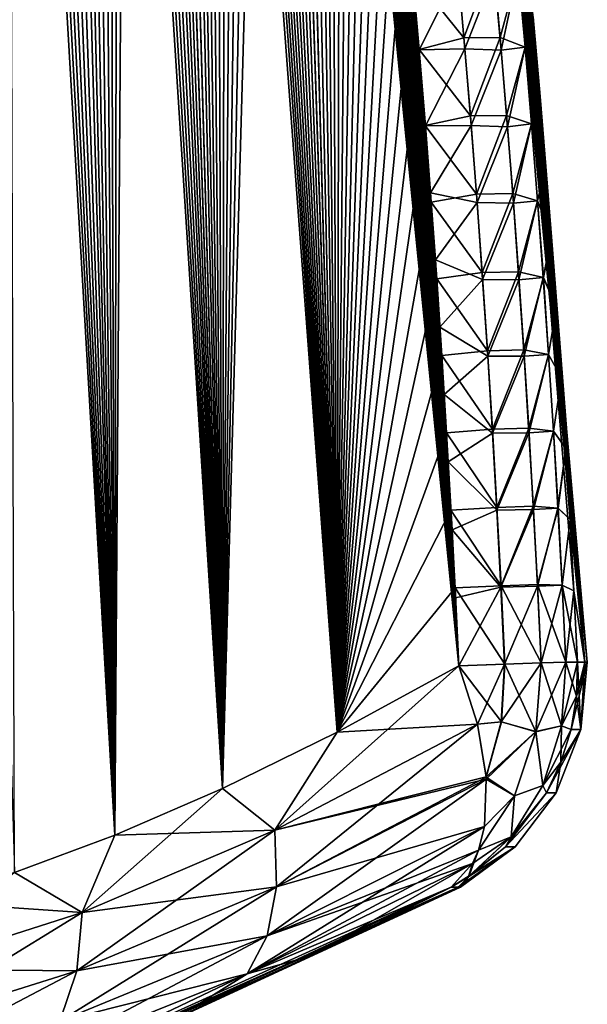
# Model space of a CAD drawing. Header units: metres. Extents: x -80 to 80, y -455 to 95.
# Tile 402 of 656: x 20.28 to 24.95, y -126.68 to -118.59. Entities that reach past the tile are written whole.
import ezdxf

# ---------------------------------------------------------------- set-up
doc = ezdxf.new("R2010")
doc.units = ezdxf.units.M
doc.layers.add('solid_501010_k_01_01', color=7, linetype='CONTINUOUS')
doc.layers.add('solid_501010_k_01_02', color=7, linetype='CONTINUOUS')

msp = doc.modelspace()

# ---------------------------------------------------------------- linework, layer by layer
at = {"layer": 'solid_501010_k_01_01'}
for points in [[(21.94986, -124.903717, 260.055176), (21.564827, -104.780373, 260.579376), (21.668106, -105.287376, 260.636993)], [(21.94986, -124.903717, 260.055176), (21.668106, -105.287376, 260.636993), (21.772388, -105.811188, 260.693848)], [(22.891657, -124.441826, 269.235382), (21.774742, -105.82312, 269.304871), (21.670607, -105.299713, 269.361633)], [(21.94986, -124.903717, 260.055176), (21.772388, -105.811188, 260.693848), (21.876835, -106.350098, 260.74939)], [(22.891657, -124.441826, 269.235382), (21.879015, -106.361481, 269.249451), (21.774742, -105.82312, 269.304871)], [(21.94986, -124.903717, 260.055176), (21.876835, -106.350098, 260.74939), (21.980597, -106.902397, 260.803101)], [(22.891657, -124.441826, 269.235382), (21.98262, -106.913307, 269.195862), (21.879015, -106.361481, 269.249451)], [(21.94986, -124.903717, 260.055176), (21.980597, -106.902397, 260.803101), (22.083727, -107.468437, 260.855011)], [(22.891657, -124.441826, 269.235382), (22.085629, -107.478996, 269.144043), (21.98262, -106.913307, 269.195862)], [(21.94986, -124.903717, 260.055176), (22.083727, -107.468437, 260.855011), (22.186703, -108.04921, 260.905487)], [(22.891657, -124.441826, 269.235382), (22.188486, -108.05941, 269.093658), (22.085629, -107.478996, 269.144043)], [(21.94986, -124.903717, 260.055176), (22.186703, -108.04921, 260.905487), (22.288816, -108.642929, 260.954132)], [(22.891657, -124.441826, 269.235382), (22.290487, -108.652794, 269.045105), (22.188486, -108.05941, 269.093658)], [(21.94986, -124.903717, 260.055176), (22.288816, -108.642929, 260.954132), (22.389351, -109.247826, 261.000519)], [(22.891657, -124.441826, 269.235382), (22.390913, -109.257362, 268.998749), (22.290487, -108.652794, 269.045105)], [(22.891644, -124.441833, 260.764618), (21.94986, -124.903717, 260.055176), (22.389351, -109.247826, 261.000519)], [(22.891644, -124.441833, 260.764618), (22.389351, -109.247826, 261.000519), (22.488077, -109.863342, 261.044617)], [(22.891657, -124.441826, 269.235382), (22.48954, -109.872604, 268.954742), (22.390913, -109.257362, 268.998749)], [(22.891644, -124.441833, 260.764618), (22.488077, -109.863342, 261.044617), (22.585526, -110.490921, 261.086792)], [(23.891483, -123.896843, 268.579224), (22.586899, -110.499924, 268.912628), (22.48954, -109.872604, 268.954742)], [(22.891657, -124.441826, 269.235382), (23.891483, -123.896843, 268.579224), (22.48954, -109.872604, 268.954742)], [(22.891644, -124.441833, 260.764618), (22.585526, -110.490921, 261.086792), (22.681236, -111.129494, 261.12677)], [(23.891483, -123.896843, 268.579224), (22.682524, -111.138252, 268.872711), (22.586899, -110.499924, 268.912628)], [(22.891644, -124.441833, 260.764618), (22.681236, -111.129494, 261.12677), (22.761505, -111.684723, 261.159119)], [(23.891483, -123.896843, 268.579224), (22.762716, -111.693237, 268.840393), (22.682524, -111.138252, 268.872711)], [(22.891644, -124.441833, 260.764618), (22.761505, -111.684723, 261.159119), (22.83987, -112.246666, 261.189606)], [(23.891483, -123.896843, 268.579224), (22.841002, -112.25489, 268.809967), (22.762716, -111.693237, 268.840393)], [(22.891644, -124.441833, 260.764618), (22.83987, -112.246666, 261.189606), (22.916721, -112.816582, 261.218445)], [(23.891483, -123.896843, 268.579224), (22.917768, -112.824463, 268.781158), (22.841002, -112.25489, 268.809967)], [(22.891644, -124.441833, 260.764618), (22.916721, -112.816582, 261.218445), (22.991936, -113.393982, 261.245636)], [(23.891483, -123.896843, 268.579224), (22.992897, -113.401489, 268.754028), (22.917768, -112.824463, 268.781158)], [(22.891644, -124.441833, 260.764618), (22.991936, -113.393982, 261.245636), (23.065207, -113.977798, 261.271027)], [(23.891483, -123.896843, 268.579224), (23.066082, -113.984917, 268.728668), (22.992897, -113.401489, 268.754028)], [(23.919603, -113.443031, 267.245239), (24.948526, -123.864563, 265), (24.029753, -113.481277, 265)], [(23.919603, -113.443031, 267.245239), (24.92804, -123.864563, 266.010895), (24.948526, -123.864563, 265)], [(23.919603, -113.443031, 267.245239), (24.00486, -114.079964, 267.2117), (24.92804, -123.864563, 266.010895)], [(24.560583, -119.21653, 262.960327), (24.502592, -118.56192, 262.94754), (24.029753, -113.481277, 265)], [(24.608541, -119.792404, 262.969452), (24.560583, -119.21653, 262.960327), (24.029753, -113.481277, 265)], [(24.653801, -120.370323, 262.976685), (24.608541, -119.792404, 262.969452), (24.029753, -113.481277, 265)], [(24.696281, -120.949463, 262.982025), (24.653801, -120.370323, 262.976685), (24.029753, -113.481277, 265)], [(24.735949, -121.529488, 262.985413), (24.696281, -120.949463, 262.982025), (24.029753, -113.481277, 265)], [(24.772831, -122.111, 262.986877), (24.735949, -121.529488, 262.985413), (24.029753, -113.481277, 265)], [(24.80691, -122.694031, 262.986389), (24.772831, -122.111, 262.986877), (24.029753, -113.481277, 265)], [(24.838165, -123.278557, 262.983917), (24.80691, -122.694031, 262.986389), (24.029753, -113.481277, 265)], [(24.928038, -123.864563, 263.989105), (24.838165, -123.278557, 262.983917), (24.029753, -113.481277, 265)], [(24.948526, -123.864563, 265), (24.928038, -123.864563, 263.989105), (24.029753, -113.481277, 265)], [(22.891644, -124.441833, 260.764618), (23.065207, -113.977798, 261.271027), (23.136225, -114.566986, 261.294525)], [(23.891483, -123.896843, 268.579224), (23.13702, -114.573715, 268.7052), (23.066082, -113.984917, 268.728668)], [(24.00486, -114.079964, 267.2117), (24.08741, -114.724564, 267.180664), (24.92804, -123.864563, 266.010895)], [(22.891644, -124.441833, 260.764618), (23.136225, -114.566986, 261.294525), (23.204803, -115.160988, 261.316071)], [(23.891483, -123.896843, 268.579224), (23.205523, -115.167328, 268.683716), (23.13702, -114.573715, 268.7052)], [(24.08741, -114.724564, 267.180664), (24.154657, -115.272545, 267.156494), (24.92804, -123.864563, 266.010895)], [(22.891644, -124.441833, 260.764618), (23.204803, -115.160988, 261.316071), (23.27129, -115.761284, 261.335815)], [(23.891483, -123.896843, 268.579224), (23.271936, -115.767242, 268.664001), (23.205523, -115.167328, 268.683716)], [(24.154657, -115.272545, 267.156494), (24.219656, -115.824196, 267.134186), (24.92804, -123.864563, 266.010895)], [(22.891644, -124.441833, 260.764618), (23.27129, -115.761284, 261.335815), (23.335537, -116.367188, 261.35379)], [(23.891483, -123.896843, 268.579224), (23.336115, -116.372772, 268.646057), (23.271936, -115.767242, 268.664001)], [(24.219656, -115.824196, 267.134186), (24.282495, -116.380753, 267.11377), (24.92804, -123.864563, 266.010895)], [(22.891644, -124.441833, 260.764618), (23.335537, -116.367188, 261.35379), (23.39731, -116.977669, 261.369843)], [(23.891483, -123.896843, 268.579224), (23.397821, -116.982857, 268.630005), (23.336115, -116.372772, 268.646057)], [(24.282495, -116.380753, 267.11377), (24.343082, -116.941826, 267.095215), (24.92804, -123.864563, 266.010895)], [(22.891644, -124.441833, 260.764618), (23.39731, -116.977669, 261.369843), (23.456375, -117.591667, 261.383972)], [(23.891483, -123.896843, 268.579224), (23.456821, -117.596451, 268.615906), (23.397821, -116.982857, 268.630005)], [(24.343082, -116.941826, 267.095215), (24.401272, -117.506516, 267.078522), (24.92804, -123.864563, 266.010895)], [(24.401272, -117.506516, 267.078522), (24.456942, -118.073883, 267.06369), (24.92804, -123.864563, 266.010895)], [(22.891644, -124.441833, 260.764618), (23.456375, -117.591667, 261.383972), (23.512642, -118.208923, 261.396149)], [(23.891483, -123.896843, 268.579224), (23.513029, -118.213272, 268.60379), (23.456821, -117.596451, 268.615906)], [(23.934994, -118.735054, 261.699615), (23.512642, -118.208923, 261.396149), (23.878468, -118.092934, 261.689575)], [(23.934994, -118.735054, 261.699615), (23.878468, -118.092934, 261.689575), (24.174078, -118.09169, 262.065643)], [(23.934994, -118.735054, 261.699615), (24.174078, -118.09169, 262.065643), (24.231236, -118.732803, 262.07486)], [(24.231236, -118.732803, 262.07486), (24.174078, -118.09169, 262.065643), (24.380447, -118.181747, 262.501862)], [(24.380247, -118.181908, 267.49881), (24.510023, -118.643524, 267.050751), (24.456942, -118.073883, 267.06369)], [(24.456942, -118.073883, 267.06369), (24.510023, -118.643524, 267.050751), (24.92804, -123.864563, 266.010895)], [(23.887121, -118.195213, 268.309265), (23.513029, -118.213272, 268.60379), (23.566677, -118.834648, 268.593475)], [(23.887121, -118.195213, 268.309265), (23.566677, -118.834648, 268.593475), (23.94215, -118.826019, 268.299713)], [(23.887121, -118.195213, 268.309265), (23.94215, -118.826019, 268.299713), (24.184429, -118.209511, 267.933197)], [(24.380247, -118.181908, 267.49881), (24.184429, -118.209511, 267.933197), (24.239841, -118.837585, 267.9245)], [(24.231236, -118.732803, 262.07486), (24.380447, -118.181747, 262.501862), (24.437075, -118.812279, 262.510193)], [(24.380247, -118.181908, 267.49881), (24.239841, -118.837585, 267.9245), (24.436861, -118.812431, 267.490509)], [(24.380247, -118.181908, 267.49881), (24.436861, -118.812431, 267.490509), (24.510023, -118.643524, 267.050751)], [(24.437075, -118.812279, 262.510193), (24.380447, -118.181747, 262.501862), (24.502592, -118.56192, 262.94754)], [(22.891644, -124.441833, 260.764618), (23.512642, -118.208923, 261.396149), (23.566351, -118.830765, 261.406464)], [(23.934994, -118.735054, 261.699615), (23.566351, -118.830765, 261.406464), (23.512642, -118.208923, 261.396149)], [(23.891483, -123.896843, 268.579224), (23.566677, -118.834648, 268.593475), (23.513029, -118.213272, 268.60379)], [(23.94215, -118.826019, 268.299713), (24.239841, -118.837585, 267.9245), (24.184429, -118.209511, 267.933197)], [(24.437075, -118.812279, 262.510193), (24.502592, -118.56192, 262.94754), (24.560583, -119.21653, 262.960327)], [(24.436861, -118.812431, 267.490509), (24.560591, -119.216614, 267.039673), (24.510023, -118.643524, 267.050751)], [(24.510023, -118.643524, 267.050751), (24.560591, -119.216614, 267.039673), (24.92804, -123.864563, 266.010895)], [(23.988249, -119.377502, 261.707642), (23.566351, -118.830765, 261.406464), (23.934994, -118.735054, 261.699615)], [(23.988249, -119.377502, 261.707642), (23.934994, -118.735054, 261.699615), (24.231236, -118.732803, 262.07486)], [(23.988249, -119.377502, 261.707642), (24.231236, -118.732803, 262.07486), (24.285065, -119.374222, 262.082184)], [(24.285065, -119.374222, 262.082184), (24.231236, -118.732803, 262.07486), (24.437075, -118.812279, 262.510193)], [(22.891644, -124.441833, 260.764618), (23.566351, -118.830765, 261.406464), (23.617369, -119.456375, 261.414917)], [(23.988249, -119.377502, 261.707642), (23.617369, -119.456375, 261.414917), (23.566351, -118.830765, 261.406464)], [(23.94215, -118.826019, 268.299713), (23.566677, -118.834648, 268.593475), (23.61764, -119.459785, 268.585022)], [(23.891483, -123.896843, 268.579224), (23.61764, -119.459785, 268.585022), (23.566677, -118.834648, 268.593475)], [(23.94215, -118.826019, 268.299713), (23.61764, -119.459785, 268.585022), (23.994024, -119.457138, 268.292084)], [(23.94215, -118.826019, 268.299713), (23.994024, -119.457138, 268.292084), (24.239841, -118.837585, 267.9245)], [(23.994024, -119.457138, 268.292084), (24.292061, -119.465958, 267.917603), (24.239841, -118.837585, 267.9245)], [(24.436861, -118.812431, 267.490509), (24.239841, -118.837585, 267.9245), (24.292061, -119.465958, 267.917603)], [(24.285065, -119.374222, 262.082184), (24.437075, -118.812279, 262.510193), (24.490408, -119.4431, 262.516754)], [(24.436861, -118.812431, 267.490509), (24.292061, -119.465958, 267.917603), (24.490181, -119.44323, 267.483978)], [(24.436861, -118.812431, 267.490509), (24.490181, -119.44323, 267.483978), (24.560591, -119.216614, 267.039673)], [(24.490408, -119.4431, 262.516754), (24.437075, -118.812279, 262.510193), (24.560583, -119.21653, 262.960327)], [(24.490181, -119.44323, 267.483978), (24.608551, -119.792542, 267.030548), (24.560591, -119.216614, 267.039673)], [(24.490408, -119.4431, 262.516754), (24.560583, -119.21653, 262.960327), (24.608541, -119.792404, 262.969452)], [(24.560591, -119.216614, 267.039673), (24.608551, -119.792542, 267.030548), (24.92804, -123.864563, 266.010895)], [(24.03824, -120.020248, 261.713745), (23.617369, -119.456375, 261.414917), (23.988249, -119.377502, 261.707642)], [(24.03824, -120.020248, 261.713745), (23.988249, -119.377502, 261.707642), (24.285065, -119.374222, 262.082184)], [(24.03824, -120.020248, 261.713745), (24.285065, -119.374222, 262.082184), (24.335575, -120.01593, 262.087646)], [(24.335575, -120.01593, 262.087646), (24.285065, -119.374222, 262.082184), (24.490408, -119.4431, 262.516754)], [(22.891644, -124.441833, 260.764618), (23.617369, -119.456375, 261.414917), (23.665537, -120.084785, 261.421478)], [(24.03824, -120.020248, 261.713745), (23.665537, -120.084785, 261.421478), (23.617369, -119.456375, 261.414917)], [(23.994024, -119.457138, 268.292084), (23.61764, -119.459785, 268.585022), (23.659899, -120.009109, 268.579193)], [(23.891483, -123.896843, 268.579224), (23.659899, -120.009109, 268.579193), (23.61764, -119.459785, 268.585022)], [(23.994024, -119.457138, 268.292084), (23.659899, -120.009109, 268.579193), (24.042749, -120.088547, 268.286346)], [(23.994024, -119.457138, 268.292084), (24.042749, -120.088547, 268.286346), (24.292061, -119.465958, 267.917603)], [(24.042749, -120.088547, 268.286346), (24.341097, -120.094597, 267.912537), (24.292061, -119.465958, 267.917603)], [(24.490181, -119.44323, 267.483978), (24.292061, -119.465958, 267.917603), (24.341097, -120.094597, 267.912537)], [(24.335575, -120.01593, 262.087646), (24.490408, -119.4431, 262.516754), (24.540455, -120.074173, 262.521515)], [(24.490181, -119.44323, 267.483978), (24.341097, -120.094597, 267.912537), (24.540218, -120.074295, 267.479218)], [(24.490181, -119.44323, 267.483978), (24.540218, -120.074295, 267.479218), (24.608551, -119.792542, 267.030548)], [(24.540455, -120.074173, 262.521515), (24.490408, -119.4431, 262.516754), (24.608541, -119.792404, 262.969452)], [(24.540218, -120.074295, 267.479218), (24.653812, -120.370491, 267.023315), (24.608551, -119.792542, 267.030548)], [(24.540455, -120.074173, 262.521515), (24.608541, -119.792404, 262.969452), (24.653801, -120.370323, 262.976685)], [(24.608551, -119.792542, 267.030548), (24.653812, -120.370491, 267.023315), (24.92804, -123.864563, 266.010895)], [(23.891483, -123.896843, 268.579224), (23.699875, -120.559929, 268.57486), (23.659899, -120.009109, 268.579193)], [(24.042749, -120.088547, 268.286346), (23.659899, -120.009109, 268.579193), (23.699875, -120.559929, 268.57486)], [(24.084972, -120.663269, 261.717896), (23.665537, -120.084785, 261.421478), (24.03824, -120.020248, 261.713745)], [(24.084972, -120.663269, 261.717896), (24.03824, -120.020248, 261.713745), (24.335575, -120.01593, 262.087646)], [(24.084972, -120.663269, 261.717896), (24.335575, -120.01593, 262.087646), (24.382771, -120.657898, 262.091248)], [(24.382771, -120.657898, 262.091248), (24.335575, -120.01593, 262.087646), (24.540455, -120.074173, 262.521515)], [(22.891644, -124.441833, 260.764618), (23.665537, -120.084785, 261.421478), (23.710693, -120.71505, 261.426117)], [(24.084972, -120.663269, 261.717896), (23.710693, -120.71505, 261.426117), (23.665537, -120.084785, 261.421478)], [(24.042749, -120.088547, 268.286346), (23.699875, -120.559929, 268.57486), (24.088329, -120.720215, 268.28244)], [(24.042749, -120.088547, 268.286346), (24.088329, -120.720215, 268.28244), (24.341097, -120.094597, 267.912537)], [(24.088329, -120.720215, 268.28244), (24.386951, -120.72348, 267.90921), (24.341097, -120.094597, 267.912537)], [(24.540218, -120.074295, 267.479218), (24.341097, -120.094597, 267.912537), (24.386951, -120.72348, 267.90921)], [(24.382771, -120.657898, 262.091248), (24.540455, -120.074173, 262.521515), (24.587223, -120.705498, 262.524567)], [(24.540218, -120.074295, 267.479218), (24.386951, -120.72348, 267.90921), (24.586973, -120.705597, 267.476227)], [(24.540218, -120.074295, 267.479218), (24.586973, -120.705597, 267.476227), (24.653812, -120.370491, 267.023315)], [(24.587223, -120.705498, 262.524567), (24.540455, -120.074173, 262.521515), (24.653801, -120.370323, 262.976685)], [(24.586973, -120.705597, 267.476227), (24.696295, -120.949646, 267.017975), (24.653812, -120.370491, 267.023315)], [(24.587223, -120.705498, 262.524567), (24.653801, -120.370323, 262.976685), (24.696281, -120.949463, 262.982025)], [(24.653812, -120.370491, 267.023315), (24.696295, -120.949646, 267.017975), (24.92804, -123.864563, 266.010895)], [(23.891483, -123.896843, 268.579224), (23.737488, -121.111809, 268.571991), (23.699875, -120.559929, 268.57486)], [(24.088329, -120.720215, 268.28244), (23.699875, -120.559929, 268.57486), (23.737488, -121.111809, 268.571991)], [(24.128445, -121.306557, 261.720154), (23.710693, -120.71505, 261.426117), (24.084972, -120.663269, 261.717896)], [(24.128445, -121.306557, 261.720154), (24.084972, -120.663269, 261.717896), (24.382771, -120.657898, 262.091248)], [(24.128445, -121.306557, 261.720154), (24.382771, -120.657898, 262.091248), (24.426653, -121.30011, 262.093048)], [(24.426653, -121.30011, 262.093048), (24.382771, -120.657898, 262.091248), (24.587223, -120.705498, 262.524567)], [(24.586973, -120.705597, 267.476227), (24.386951, -120.72348, 267.90921), (24.429628, -121.3526, 267.907654)], [(24.426653, -121.30011, 262.093048), (24.587223, -120.705498, 262.524567), (24.630713, -121.337044, 262.525879)], [(24.586973, -120.705597, 267.476227), (24.429628, -121.3526, 267.907654), (24.630453, -121.337128, 267.474915)], [(24.586973, -120.705597, 267.476227), (24.630453, -121.337128, 267.474915), (24.696295, -120.949646, 267.017975)], [(24.630713, -121.337044, 262.525879), (24.587223, -120.705498, 262.524567), (24.696281, -120.949463, 262.982025)], [(22.891644, -124.441833, 260.764618), (23.710693, -120.71505, 261.426117), (23.752785, -121.34684, 261.428802)], [(24.128445, -121.306557, 261.720154), (23.752785, -121.34684, 261.428802), (23.710693, -120.71505, 261.426117)], [(24.088329, -120.720215, 268.28244), (23.737488, -121.111809, 268.571991), (24.130766, -121.352135, 268.280365)], [(24.088329, -120.720215, 268.28244), (24.130766, -121.352135, 268.280365), (24.386951, -120.72348, 267.90921)], [(24.130766, -121.352135, 268.280365), (24.429628, -121.3526, 267.907654), (24.386951, -120.72348, 267.90921)], [(24.630453, -121.337128, 267.474915), (24.735962, -121.529663, 267.014587), (24.696295, -120.949646, 267.017975)], [(24.630713, -121.337044, 262.525879), (24.696281, -120.949463, 262.982025), (24.735949, -121.529488, 262.985413)], [(24.696295, -120.949646, 267.017975), (24.735962, -121.529663, 267.014587), (24.92804, -123.864563, 266.010895)], [(23.891483, -123.896843, 268.579224), (23.772825, -121.665314, 268.570587), (23.737488, -121.111809, 268.571991)], [(24.130766, -121.352135, 268.280365), (23.737488, -121.111809, 268.571991), (23.772825, -121.665314, 268.570587)], [(22.891644, -124.441833, 260.764618), (23.752785, -121.34684, 261.428802), (23.791914, -121.980911, 261.429596)], [(24.168663, -121.950066, 261.720551), (23.752785, -121.34684, 261.428802), (24.128445, -121.306557, 261.720154)], [(24.168663, -121.950066, 261.720551), (23.791914, -121.980911, 261.429596), (23.752785, -121.34684, 261.428802)], [(24.130766, -121.352135, 268.280365), (23.772825, -121.665314, 268.570587), (24.170061, -121.984268, 268.280121)], [(24.168663, -121.950066, 261.720551), (24.128445, -121.306557, 261.720154), (24.426653, -121.30011, 262.093048)], [(24.130766, -121.352135, 268.280365), (24.170061, -121.984268, 268.280121), (24.429628, -121.3526, 267.907654)], [(24.168663, -121.950066, 261.720551), (24.426653, -121.30011, 262.093048), (24.467226, -121.942551, 262.093018)], [(24.170061, -121.984268, 268.280121), (24.469131, -121.981934, 267.907806), (24.429628, -121.3526, 267.907654)], [(24.467226, -121.942551, 262.093018), (24.426653, -121.30011, 262.093048), (24.630713, -121.337044, 262.525879)], [(24.630453, -121.337128, 267.474915), (24.429628, -121.3526, 267.907654), (24.469131, -121.981934, 267.907806)], [(24.467226, -121.942551, 262.093018), (24.630713, -121.337044, 262.525879), (24.670927, -121.968803, 262.525482)], [(24.630453, -121.337128, 267.474915), (24.469131, -121.981934, 267.907806), (24.670658, -121.968864, 267.475342)], [(24.630453, -121.337128, 267.474915), (24.670658, -121.968864, 267.475342), (24.735962, -121.529663, 267.014587)], [(24.670927, -121.968803, 262.525482), (24.630713, -121.337044, 262.525879), (24.735949, -121.529488, 262.985413)], [(24.670658, -121.968864, 267.475342), (24.772842, -122.11116, 267.013123), (24.735962, -121.529663, 267.014587)], [(24.670927, -121.968803, 262.525482), (24.735949, -121.529488, 262.985413), (24.772831, -122.111, 262.986877)], [(24.735962, -121.529663, 267.014587), (24.772842, -122.11116, 267.013123), (24.92804, -123.864563, 266.010895)], [(23.891483, -123.896843, 268.579224), (23.805897, -122.220573, 268.570587), (23.772825, -121.665314, 268.570587)], [(24.170061, -121.984268, 268.280121), (23.772825, -121.665314, 268.570587), (23.805897, -122.220573, 268.570587)], [(22.891644, -124.441833, 260.764618), (23.791914, -121.980911, 261.429596), (23.828077, -122.617264, 261.428497)], [(24.205629, -122.593788, 261.719086), (23.791914, -121.980911, 261.429596), (24.168663, -121.950066, 261.720551)], [(24.205629, -122.593788, 261.719086), (23.828077, -122.617264, 261.428497), (23.791914, -121.980911, 261.429596)], [(24.170061, -121.984268, 268.280121), (23.805897, -122.220573, 268.570587), (24.206219, -122.616608, 268.281647)], [(24.205629, -122.593788, 261.719086), (24.168663, -121.950066, 261.720551), (24.467226, -121.942551, 262.093018)], [(24.170061, -121.984268, 268.280121), (24.206219, -122.616608, 268.281647), (24.469131, -121.981934, 267.907806)], [(24.205629, -122.593788, 261.719086), (24.467226, -121.942551, 262.093018), (24.504496, -122.58519, 262.091187)], [(24.206219, -122.616608, 268.281647), (24.505463, -122.611458, 267.909698), (24.469131, -121.981934, 267.907806)], [(24.504496, -122.58519, 262.091187), (24.467226, -121.942551, 262.093018), (24.670927, -121.968803, 262.525482)], [(24.670658, -121.968864, 267.475342), (24.469131, -121.981934, 267.907806), (24.505463, -122.611458, 267.909698)], [(24.504496, -122.58519, 262.091187), (24.670927, -121.968803, 262.525482), (24.707874, -122.600746, 262.523438)], [(24.670658, -121.968864, 267.475342), (24.505463, -122.611458, 267.909698), (24.707594, -122.6008, 267.477417)], [(24.670658, -121.968864, 267.475342), (24.707594, -122.6008, 267.477417), (24.772842, -122.11116, 267.013123)], [(24.707874, -122.600746, 262.523438), (24.670927, -121.968803, 262.525482), (24.772831, -122.111, 262.986877)], [(24.707594, -122.6008, 267.477417), (24.806917, -122.694153, 267.013611), (24.772842, -122.11116, 267.013123)], [(24.707874, -122.600746, 262.523438), (24.772831, -122.111, 262.986877), (24.80691, -122.694031, 262.986389)], [(24.772842, -122.11116, 267.013123), (24.806917, -122.694153, 267.013611), (24.92804, -123.864563, 266.010895)], [(23.891483, -123.896843, 268.579224), (23.8367, -122.77758, 268.572052), (23.805897, -122.220573, 268.570587)], [(24.206219, -122.616608, 268.281647), (23.805897, -122.220573, 268.570587), (23.8367, -122.77758, 268.572052)], [(22.891644, -124.441833, 260.764618), (23.828077, -122.617264, 261.428497), (23.861269, -123.255913, 261.425568)], [(24.239346, -123.237701, 261.715759), (23.828077, -122.617264, 261.428497), (24.205629, -122.593788, 261.719086)], [(24.239346, -123.237701, 261.715759), (23.861269, -123.255913, 261.425568), (23.828077, -122.617264, 261.428497)], [(24.206219, -122.616608, 268.281647), (23.8367, -122.77758, 268.572052), (24.239241, -123.249123, 268.284973)], [(24.239346, -123.237701, 261.715759), (24.205629, -122.593788, 261.719086), (24.504496, -122.58519, 262.091187)], [(24.206219, -122.616608, 268.281647), (24.239241, -123.249123, 268.284973), (24.505463, -122.611458, 267.909698)], [(24.239241, -123.249123, 268.284973), (24.538626, -123.241158, 267.913269), (24.505463, -122.611458, 267.909698)], [(24.239346, -123.237701, 261.715759), (24.504496, -122.58519, 262.091187), (24.538462, -123.228012, 262.087616)], [(24.538462, -123.228012, 262.087616), (24.504496, -122.58519, 262.091187), (24.707874, -122.600746, 262.523438)], [(24.707594, -122.6008, 267.477417), (24.505463, -122.611458, 267.909698), (24.538626, -123.241158, 267.913269)], [(24.538462, -123.228012, 262.087616), (24.707874, -122.600746, 262.523438), (24.741554, -123.232872, 262.519714)], [(24.707594, -122.6008, 267.477417), (24.538626, -123.241158, 267.913269), (24.741264, -123.232895, 267.481171)], [(24.707594, -122.6008, 267.477417), (24.741264, -123.232895, 267.481171), (24.806917, -122.694153, 267.013611)], [(24.741554, -123.232872, 262.519714), (24.707874, -122.600746, 262.523438), (24.80691, -122.694031, 262.986389)], [(24.741264, -123.232895, 267.481171), (24.838171, -123.278625, 267.016052), (24.806917, -122.694153, 267.013611)], [(24.741554, -123.232872, 262.519714), (24.80691, -122.694031, 262.986389), (24.838165, -123.278557, 262.983917)], [(24.806917, -122.694153, 267.013611), (24.838171, -123.278625, 267.016052), (24.92804, -123.864563, 266.010895)], [(23.891483, -123.896843, 268.579224), (23.865231, -123.336334, 268.574921), (23.8367, -122.77758, 268.572052)], [(24.239241, -123.249123, 268.284973), (23.8367, -122.77758, 268.572052), (23.865231, -123.336334, 268.574921)], [(22.891644, -124.441833, 260.764618), (23.861269, -123.255913, 261.425568), (23.891485, -123.896843, 261.420776)], [(24.239346, -123.237701, 261.715759), (24.269812, -123.881775, 261.710632), (23.861269, -123.255913, 261.425568)], [(24.269812, -123.881775, 261.710632), (23.891485, -123.896843, 261.420776), (23.861269, -123.255913, 261.425568)], [(24.239241, -123.249123, 268.284973), (23.865231, -123.336334, 268.574921), (23.891483, -123.896843, 268.579224)], [(24.239241, -123.249123, 268.284973), (23.891483, -123.896843, 268.579224), (24.269129, -123.881798, 268.290009)], [(24.239241, -123.249123, 268.284973), (24.269129, -123.881798, 268.290009), (24.538626, -123.241158, 267.913269)], [(24.239346, -123.237701, 261.715759), (24.538462, -123.228012, 262.087616), (24.56913, -123.870995, 262.082306)], [(24.239346, -123.237701, 261.715759), (24.56913, -123.870995, 262.082306), (24.269812, -123.881775, 261.710632)], [(24.269129, -123.881798, 268.290009), (24.568623, -123.87101, 267.918518), (24.538626, -123.241158, 267.913269)], [(24.538462, -123.228012, 262.087616), (24.741554, -123.232872, 262.519714), (24.771973, -123.865143, 262.514343)], [(24.538462, -123.228012, 262.087616), (24.771973, -123.865143, 262.514343), (24.56913, -123.870995, 262.082306)], [(24.741264, -123.232895, 267.481171), (24.538626, -123.241158, 267.913269), (24.568623, -123.87101, 267.918518)], [(24.741264, -123.232895, 267.481171), (24.568623, -123.87101, 267.918518), (24.771671, -123.86515, 267.486572)], [(24.741264, -123.232895, 267.481171), (24.771671, -123.86515, 267.486572), (24.838171, -123.278625, 267.016052)], [(24.741554, -123.232872, 262.519714), (24.838165, -123.278557, 262.983917), (24.866577, -123.864563, 262.979523)], [(24.771973, -123.865143, 262.514343), (24.741554, -123.232872, 262.519714), (24.866577, -123.864563, 262.979523)], [(24.771671, -123.86515, 267.486572), (24.866579, -123.864563, 267.020447), (24.838171, -123.278625, 267.016052)], [(24.928038, -123.864563, 263.989105), (24.866577, -123.864563, 262.979523), (24.838165, -123.278557, 262.983917)], [(24.838171, -123.278625, 267.016052), (24.866579, -123.864563, 267.020447), (24.92804, -123.864563, 266.010895)], [(24.7355, -124.388176, 267.453125), (24.866579, -123.864563, 267.020447), (24.771671, -123.86515, 267.486572)], [(24.7355, -124.388176, 267.453125), (24.860176, -124.143768, 267.018799), (24.866579, -123.864563, 267.020447)], [(24.860178, -124.143768, 262.981201), (24.771973, -123.865143, 262.514343), (24.866577, -123.864563, 262.979523)], [(24.860176, -124.143768, 267.018799), (24.814957, -124.419449, 267.015137), (24.948526, -123.864563, 265)], [(24.896578, -124.419724, 265), (24.948526, -123.864563, 265), (24.814957, -124.419449, 267.015137)], [(24.860176, -124.143768, 267.018799), (24.948526, -123.864563, 265), (24.92804, -123.864563, 266.010895)], [(24.860176, -124.143768, 267.018799), (24.92804, -123.864563, 266.010895), (24.866579, -123.864563, 267.020447)], [(24.896578, -124.419724, 265), (24.860178, -124.143768, 262.981201), (24.866577, -123.864563, 262.979523)], [(24.896578, -124.419724, 265), (24.866577, -123.864563, 262.979523), (24.928038, -123.864563, 263.989105)], [(24.896578, -124.419724, 265), (24.928038, -123.864563, 263.989105), (24.948526, -123.864563, 265)], [(22.380035, -125.244896, 260.456268), (22.891644, -124.441833, 260.764618), (23.891485, -123.896843, 261.420776)], [(24.044926, -124.376045, 261.57486), (22.380035, -125.244896, 260.456268), (23.891485, -123.896843, 261.420776)], [(24.044924, -124.376045, 268.42514), (23.891483, -123.896843, 268.579224), (22.891657, -124.441826, 269.235382)], [(24.044924, -124.376045, 268.42514), (24.269129, -123.881798, 268.290009), (23.891483, -123.896843, 268.579224)], [(24.242039, -124.357124, 261.737854), (23.891485, -123.896843, 261.420776), (24.269812, -123.881775, 261.710632)], [(24.242039, -124.357124, 261.737854), (24.044926, -124.376045, 261.57486), (23.891485, -123.896843, 261.420776)], [(24.044924, -124.376045, 268.42514), (24.241482, -124.356331, 268.262909), (24.269129, -123.881798, 268.290009)], [(24.241482, -124.356331, 268.262909), (24.568623, -123.87101, 267.918518), (24.269129, -123.881798, 268.290009)], [(24.526108, -124.43663, 267.880219), (24.568623, -123.87101, 267.918518), (24.241482, -124.356331, 268.262909)], [(24.242039, -124.357124, 261.737854), (24.269812, -123.881775, 261.710632), (24.526522, -124.437073, 262.120667)], [(24.526522, -124.437073, 262.120667), (24.269812, -123.881775, 261.710632), (24.56913, -123.870995, 262.082306)], [(24.526108, -124.43663, 267.880219), (24.771671, -123.86515, 267.486572), (24.568623, -123.87101, 267.918518)], [(24.7355, -124.388176, 267.453125), (24.771671, -123.86515, 267.486572), (24.526108, -124.43663, 267.880219)], [(24.526522, -124.437073, 262.120667), (24.56913, -123.870995, 262.082306), (24.73591, -124.38755, 262.547699)], [(24.73591, -124.38755, 262.547699), (24.56913, -123.870995, 262.082306), (24.771973, -123.865143, 262.514343)], [(24.860178, -124.143768, 262.981201), (24.73591, -124.38755, 262.547699), (24.771973, -123.865143, 262.514343)], [(24.7355, -124.388176, 267.453125), (24.814957, -124.419449, 267.015137), (24.860176, -124.143768, 267.018799)], [(24.860178, -124.143768, 262.981201), (24.814957, -124.419456, 262.984863), (24.73591, -124.38755, 262.547699)], [(24.896578, -124.419724, 265), (24.814957, -124.419456, 262.984863), (24.860178, -124.143768, 262.981201)], [(22.394138, -125.710548, 260.702118), (22.380035, -125.244896, 260.456268), (24.044926, -124.376045, 261.57486)], [(22.380039, -125.244888, 269.543732), (24.044924, -124.376045, 268.42514), (22.891657, -124.441826, 269.235382)], [(22.380039, -125.244888, 269.543732), (24.116035, -124.808022, 268.175842), (24.044924, -124.376045, 268.42514)], [(24.116152, -124.809494, 261.825226), (22.394138, -125.710548, 260.702118), (24.044926, -124.376045, 261.57486)], [(24.044924, -124.376045, 268.42514), (24.116035, -124.808022, 268.175842), (24.241482, -124.356331, 268.262909)], [(24.242039, -124.357124, 261.737854), (24.116152, -124.809494, 261.825226), (24.044926, -124.376045, 261.57486)], [(24.526108, -124.43663, 267.880219), (24.241482, -124.356331, 268.262909), (24.116035, -124.808022, 268.175842)], [(24.242039, -124.357124, 261.737854), (24.526522, -124.437073, 262.120667), (24.116152, -124.809494, 261.825226)], [(24.581717, -124.87912, 267.346832), (24.7355, -124.388176, 267.453125), (24.526108, -124.43663, 267.880219)], [(24.526522, -124.437073, 262.120667), (24.73591, -124.38755, 262.547699), (24.582489, -124.877998, 262.653748)], [(24.581717, -124.87912, 267.346832), (24.814957, -124.419449, 267.015137), (24.7355, -124.388176, 267.453125)], [(24.581717, -124.87912, 267.346832), (24.731825, -124.686279, 267.008392), (24.814957, -124.419449, 267.015137)], [(24.731825, -124.686279, 262.991608), (24.582489, -124.877998, 262.653748), (24.73591, -124.38755, 262.547699)], [(24.896578, -124.419724, 265), (24.731825, -124.686279, 267.008392), (24.612423, -124.938866, 266.998688)], [(24.693386, -124.938965, 265), (24.896578, -124.419724, 265), (24.612423, -124.938866, 266.998688)], [(24.693386, -124.938965, 265), (24.731825, -124.686279, 262.991608), (24.896578, -124.419724, 265)], [(24.814957, -124.419456, 262.984863), (24.731825, -124.686279, 262.991608), (24.73591, -124.38755, 262.547699)], [(24.896578, -124.419724, 265), (24.814957, -124.419449, 267.015137), (24.731825, -124.686279, 267.008392)], [(24.896578, -124.419724, 265), (24.731825, -124.686279, 262.991608), (24.814957, -124.419456, 262.984863)], [(22.380035, -125.244896, 260.456268), (21.94986, -124.903717, 260.055176), (22.891644, -124.441833, 260.764618)], [(22.380039, -125.244888, 269.543732), (22.891657, -124.441826, 269.235382), (21.949881, -124.903702, 269.944824)], [(24.117418, -124.826729, 268.162262), (24.526108, -124.43663, 267.880219), (24.116035, -124.808022, 268.175842)], [(24.350306, -124.964348, 262.24173), (24.116152, -124.809494, 261.825226), (24.526522, -124.437073, 262.120667)], [(24.117418, -124.826729, 268.162262), (24.350199, -124.963539, 267.759338), (24.526108, -124.43663, 267.880219)], [(24.581717, -124.87912, 267.346832), (24.526108, -124.43663, 267.880219), (24.350199, -124.963539, 267.759338)], [(24.350306, -124.964348, 262.24173), (24.526522, -124.437073, 262.120667), (24.582489, -124.877998, 262.653748)], [(24.581717, -124.87912, 267.346832), (24.612423, -124.938866, 266.998688), (24.731825, -124.686279, 267.008392)], [(24.731825, -124.686279, 262.991608), (24.612425, -124.938858, 263.001312), (24.582489, -124.877998, 262.653748)], [(24.693386, -124.938965, 265), (24.612425, -124.938858, 263.001312), (24.731825, -124.686279, 262.991608)], [(22.316896, -126.114006, 261.03186), (22.394138, -125.710548, 260.702118), (24.11742, -124.826721, 261.837738)], [(24.103779, -125.217094, 262.191162), (22.316896, -126.114006, 261.03186), (24.11742, -124.826721, 261.837738)], [(22.380039, -125.244888, 269.543732), (24.117418, -124.826729, 268.162262), (24.116035, -124.808022, 268.175842)], [(22.394144, -125.710548, 269.297882), (24.117418, -124.826729, 268.162262), (22.380039, -125.244888, 269.543732)], [(24.116152, -124.809494, 261.825226), (24.11742, -124.826721, 261.837738), (22.394138, -125.710548, 260.702118)], [(22.394144, -125.710548, 269.297882), (24.103777, -125.217094, 267.808838), (24.117418, -124.826729, 268.162262)], [(24.117418, -124.826729, 268.162262), (24.103777, -125.217094, 267.808838), (24.350199, -124.963539, 267.759338)], [(24.350306, -124.964348, 262.24173), (24.103779, -125.217094, 262.191162), (24.11742, -124.826721, 261.837738)], [(24.350306, -124.964348, 262.24173), (24.11742, -124.826721, 261.837738), (24.116152, -124.809494, 261.825226)], [(20.797607, -125.922562, 259.117096), (21.066315, -125.286949, 259.296783), (21.94986, -124.903717, 260.055176)], [(22.380035, -125.244896, 260.456268), (20.797607, -125.922562, 259.117096), (21.94986, -124.903717, 260.055176)], [(24.321558, -125.302101, 267.175415), (24.612423, -124.938866, 266.998688), (24.581717, -124.87912, 267.346832)], [(24.321558, -125.302101, 267.175415), (24.581717, -124.87912, 267.346832), (24.350199, -124.963539, 267.759338)], [(24.612425, -124.938858, 263.001312), (24.322903, -125.300713, 262.824799), (24.582489, -124.877998, 262.653748)], [(24.350306, -124.964348, 262.24173), (24.582489, -124.877998, 262.653748), (24.322903, -125.300713, 262.824799)], [(24.350306, -124.964348, 262.24173), (24.054609, -125.41024, 262.435699), (24.103779, -125.217094, 262.191162)], [(24.350306, -124.964348, 262.24173), (24.322903, -125.300713, 262.824799), (24.054609, -125.41024, 262.435699)], [(24.103777, -125.217094, 267.808838), (24.054956, -125.409286, 267.565674), (24.350199, -124.963539, 267.759338)], [(24.321558, -125.302101, 267.175415), (24.350199, -124.963539, 267.759338), (24.054956, -125.409286, 267.565674)], [(24.612425, -124.938858, 263.001312), (24.274879, -125.381889, 263.028717), (24.322903, -125.300713, 262.824799)], [(24.693386, -124.938965, 265), (24.274879, -125.381889, 263.028717), (24.612425, -124.938858, 263.001312)], [(24.693386, -124.938965, 265), (24.612423, -124.938866, 266.998688), (24.274879, -125.381889, 266.971283)], [(24.321558, -125.302101, 267.175415), (24.274879, -125.381889, 266.971283), (24.612423, -124.938866, 266.998688)], [(24.354744, -125.381935, 265), (24.274879, -125.381889, 263.028717), (24.693386, -124.938965, 265)], [(24.354744, -125.381935, 265), (24.693386, -124.938965, 265), (24.274879, -125.381889, 266.971283)], [(22.153666, -126.427292, 261.422607), (22.316896, -126.114006, 261.03186), (24.103779, -125.217094, 262.191162)], [(24.054609, -125.41024, 262.435699), (22.153666, -126.427292, 261.422607), (24.103779, -125.217094, 262.191162)], [(22.316902, -126.114006, 268.96814), (24.054956, -125.409286, 267.565674), (24.103777, -125.217094, 267.808838)], [(22.316902, -126.114006, 268.96814), (24.103777, -125.217094, 267.808838), (22.394144, -125.710548, 269.297882)], [(20.754364, -126.40078, 259.33371), (20.797607, -125.922562, 259.117096), (22.380035, -125.244896, 260.456268)], [(22.394138, -125.710548, 260.702118), (20.754364, -126.40078, 259.33371), (22.380035, -125.244896, 260.456268)], [(24.321558, -125.302101, 267.175415), (23.973209, -125.627014, 266.946777), (24.274879, -125.381889, 266.971283)], [(24.004902, -125.520119, 267.389465), (23.973209, -125.627014, 266.946777), (24.321558, -125.302101, 267.175415)], [(23.975245, -125.625664, 263.05304), (24.054609, -125.41024, 262.435699), (24.322903, -125.300713, 262.824799)], [(24.274879, -125.381889, 263.028717), (23.975245, -125.625664, 263.05304), (24.322903, -125.300713, 262.824799)], [(24.004902, -125.520119, 267.389465), (24.321558, -125.302101, 267.175415), (24.054956, -125.409286, 267.565674)], [(24.354744, -125.381935, 265), (23.828533, -125.714195, 266.935028), (23.887354, -125.714195, 265.968323)], [(24.354744, -125.381935, 265), (23.973209, -125.627014, 266.946777), (23.828533, -125.714195, 266.935028)], [(24.354744, -125.381935, 265), (23.887354, -125.714195, 265.968323), (23.906973, -125.714195, 265)], [(24.354744, -125.381935, 265), (23.906973, -125.714195, 265), (23.975245, -125.625664, 263.05304)], [(24.354744, -125.381935, 265), (24.274879, -125.381889, 266.971283), (23.973209, -125.627014, 266.946777)], [(24.354744, -125.381935, 265), (23.975245, -125.625664, 263.05304), (24.274879, -125.381889, 263.028717)], [(24.054609, -125.41024, 262.435699), (24.004902, -125.520119, 262.610535), (22.153666, -126.427292, 261.422607)], [(22.316902, -126.114006, 268.96814), (24.004902, -125.520119, 267.389465), (24.054956, -125.409286, 267.565674)], [(23.975245, -125.625664, 263.05304), (24.004902, -125.520119, 262.610535), (24.054609, -125.41024, 262.435699)], [(24.004902, -125.520119, 262.610535), (22.680559, -126.278984, 262.314392), (22.153666, -126.427292, 261.422607)], [(22.153673, -126.427292, 268.577393), (23.828533, -125.714195, 266.935028), (24.004902, -125.520119, 267.389465)], [(22.153673, -126.427292, 268.577393), (24.004902, -125.520119, 267.389465), (22.316902, -126.114006, 268.96814)], [(24.004902, -125.520119, 262.610535), (23.828533, -125.714195, 263.064972), (22.680559, -126.278984, 262.314392)], [(23.975245, -125.625664, 263.05304), (23.828533, -125.714195, 263.064972), (24.004902, -125.520119, 262.610535)], [(24.004902, -125.520119, 267.389465), (23.828533, -125.714195, 266.935028), (23.973209, -125.627014, 266.946777)], [(23.975245, -125.625664, 263.05304), (23.887354, -125.714195, 264.031677), (23.828533, -125.714195, 263.064972)], [(23.975245, -125.625664, 263.05304), (23.906973, -125.714195, 265), (23.887354, -125.714195, 264.031677)], [(23.887354, -125.714195, 265.968323), (17.951397, -128.466339, 265), (23.906973, -125.714195, 265)], [(20.615162, -126.815193, 259.627563), (20.754364, -126.40078, 259.33371), (22.394138, -125.710548, 260.702118)], [(22.316896, -126.114006, 261.03186), (20.615162, -126.815193, 259.627563), (22.394138, -125.710548, 260.702118)], [(22.153673, -126.427292, 268.577393), (22.680771, -126.278885, 267.685455), (23.828533, -125.714195, 266.935028)], [(20.389656, -127.13707, 259.978302), (20.615162, -126.815193, 259.627563), (22.316896, -126.114006, 261.03186)], [(22.153666, -126.427292, 261.422607), (20.389656, -127.13707, 259.978302), (22.316896, -126.114006, 261.03186)], [(22.153666, -126.427292, 261.422607), (22.680559, -126.278984, 262.314392), (21.664986, -126.73069, 261.555908)], [(22.153673, -126.427292, 268.577393), (21.665329, -126.730545, 268.443817), (22.680771, -126.278885, 267.685455)], [(20.389673, -127.137062, 270.021667), (21.665329, -126.730545, 268.443817), (22.153673, -126.427292, 268.577393)]]:
    msp.add_3dface(points, dxfattribs=at)
at = {"layer": 'solid_501010_k_01_02'}
for points in [[(21.066353, -125.286934, 270.703186), (19.52836, -96.895882, 270.849274), (19.384888, -96.464661, 270.9729)], [(20.241144, -125.595284, 271.506683), (21.066353, -125.286934, 270.703186), (19.384888, -96.464661, 270.9729)], [(21.066353, -125.286934, 270.703186), (19.677139, -97.358841, 270.72464), (19.52836, -96.895882, 270.849274)], [(21.066353, -125.286934, 270.703186), (19.831329, -97.855927, 270.599182), (19.677139, -97.358841, 270.72464)], [(21.066353, -125.286934, 270.703186), (19.99099, -98.388824, 270.473083), (19.831329, -97.855927, 270.599182)], [(21.066353, -125.286934, 270.703186), (20.156197, -98.960976, 270.346619), (19.99099, -98.388824, 270.473083)], [(21.066353, -125.286934, 270.703186), (20.326969, -99.5737, 270.220032), (20.156197, -98.960976, 270.346619)], [(21.066315, -125.286949, 259.296783), (20.156889, -98.963387, 259.6539), (20.32723, -99.574623, 259.780182)], [(21.066315, -125.286949, 259.296783), (20.24106, -125.595306, 258.493225), (20.156889, -98.963387, 259.6539)], [(21.949881, -124.903702, 269.944824), (20.458683, -100.063194, 270.125244), (20.326969, -99.5737, 270.220032)], [(21.066353, -125.286934, 270.703186), (21.949881, -124.903702, 269.944824), (20.326969, -99.5737, 270.220032)], [(21.066315, -125.286949, 259.296783), (20.32723, -99.574623, 259.780182), (20.45862, -100.062935, 259.874725)], [(21.066315, -125.286949, 259.296783), (20.45862, -100.062935, 259.874725), (20.593178, -100.575874, 259.969147)], [(21.949881, -124.903702, 269.944824), (20.593565, -100.577385, 270.030579), (20.458683, -100.063194, 270.125244)], [(21.066315, -125.286949, 259.296783), (20.593178, -100.575874, 259.969147), (20.730719, -101.117134, 260.06308)], [(21.949881, -124.903702, 269.944824), (20.73147, -101.12014, 269.936432), (20.593565, -100.577385, 270.030579)], [(21.066315, -125.286949, 259.296783), (20.730719, -101.117134, 260.06308), (20.871202, -101.687134, 260.156372)], [(21.949881, -124.903702, 269.944824), (20.872412, -101.692146, 269.842834), (20.73147, -101.12014, 269.936432)], [(21.066315, -125.286949, 259.296783), (20.871202, -101.687134, 260.156372), (20.985746, -102.163712, 260.230591)], [(21.949881, -124.903702, 269.944824), (20.98736, -102.170563, 269.768402), (20.872412, -101.692146, 269.842834)], [(21.066315, -125.286949, 259.296783), (20.985746, -102.163712, 260.230591), (21.102119, -102.661758, 260.304169)], [(21.949881, -124.903702, 269.944824), (21.104088, -102.670296, 269.694611), (20.98736, -102.170563, 269.768402)], [(21.066315, -125.286949, 259.296783), (21.102119, -102.661758, 260.304169), (21.220404, -103.182945, 260.377106)], [(21.949881, -124.903702, 269.944824), (21.222628, -103.192833, 269.621552), (21.104088, -102.670296, 269.694611)], [(21.94986, -124.903717, 260.055176), (21.066315, -125.286949, 259.296783), (21.220404, -103.182945, 260.377106)], [(21.94986, -124.903717, 260.055176), (21.220404, -103.182945, 260.377106), (21.340765, -103.725662, 260.449554)], [(21.949881, -124.903702, 269.944824), (21.343184, -103.736755, 269.549011), (21.222628, -103.192833, 269.621552)], [(21.94986, -124.903717, 260.055176), (21.340765, -103.725662, 260.449554), (21.462612, -104.291008, 260.520996)], [(22.891657, -124.441826, 269.235382), (21.465151, -104.303001, 269.477539), (21.343184, -103.736755, 269.549011)], [(21.949881, -124.903702, 269.944824), (22.891657, -124.441826, 269.235382), (21.343184, -103.736755, 269.549011)], [(21.94986, -124.903717, 260.055176), (21.462612, -104.291008, 260.520996), (21.564827, -104.780373, 260.579376)], [(22.891657, -124.441826, 269.235382), (21.567394, -104.79277, 269.419189), (21.465151, -104.303001, 269.477539)], [(22.891657, -124.441826, 269.235382), (21.670607, -105.299713, 269.361633), (21.567394, -104.79277, 269.419189)], [(22.380039, -125.244888, 269.543732), (21.949881, -124.903702, 269.944824), (21.066353, -125.286934, 270.703186)], [(20.797607, -125.922562, 259.117096), (20.24106, -125.595306, 258.493225), (21.066315, -125.286949, 259.296783)], [(20.797623, -125.922554, 270.882874), (21.066353, -125.286934, 270.703186), (20.241144, -125.595284, 271.506683)], [(20.797623, -125.922554, 270.882874), (22.380039, -125.244888, 269.543732), (21.066353, -125.286934, 270.703186)], [(22.394144, -125.710548, 269.297882), (22.380039, -125.244888, 269.543732), (20.797623, -125.922554, 270.882874)], [(20.797607, -125.922562, 259.117096), (19.339954, -126.38829, 257.56842), (20.24106, -125.595306, 258.493225)], [(20.797623, -125.922554, 270.882874), (20.241144, -125.595284, 271.506683), (19.474197, -125.831841, 272.352112)], [(23.906973, -125.714195, 265), (17.951397, -128.466339, 265), (17.750895, -128.466339, 262.324493)], [(23.887354, -125.714195, 264.031677), (23.906973, -125.714195, 265), (17.750895, -128.466339, 262.324493)], [(23.828533, -125.714195, 263.064972), (23.887354, -125.714195, 264.031677), (17.750895, -128.466339, 262.324493)], [(22.680559, -126.278984, 262.314392), (23.828533, -125.714195, 263.064972), (17.750895, -128.466339, 262.324493)], [(23.828533, -125.714195, 266.935028), (22.680771, -126.278885, 267.685455), (17.951397, -128.466339, 265)], [(23.887354, -125.714195, 265.968323), (23.828533, -125.714195, 266.935028), (17.951397, -128.466339, 265)], [(20.754379, -126.400772, 270.66629), (22.394144, -125.710548, 269.297882), (20.797623, -125.922554, 270.882874)], [(22.316902, -126.114006, 268.96814), (22.394144, -125.710548, 269.297882), (20.754379, -126.400772, 270.66629)], [(19.339979, -126.388283, 272.431549), (20.797623, -125.922554, 270.882874), (19.474197, -125.831841, 272.352112)], [(19.243528, -126.875641, 257.74353), (19.339954, -126.38829, 257.56842), (20.797607, -125.922562, 259.117096)], [(20.754364, -126.40078, 259.33371), (19.243528, -126.875641, 257.74353), (20.797607, -125.922562, 259.117096)], [(20.754379, -126.400772, 270.66629), (20.797623, -125.922554, 270.882874), (19.339979, -126.388283, 272.431549)], [(20.615179, -126.815193, 270.372406), (22.316902, -126.114006, 268.96814), (20.754379, -126.400772, 270.66629)], [(22.153673, -126.427292, 268.577393), (22.316902, -126.114006, 268.96814), (20.615179, -126.815193, 270.372406)], [(22.680771, -126.278885, 267.685455), (17.750895, -128.466339, 267.675507), (17.951397, -128.466339, 265)], [(22.680771, -126.278885, 267.685455), (21.665329, -126.730545, 268.443817), (17.750895, -128.466339, 267.675507)], [(21.664986, -126.73069, 261.555908), (22.680559, -126.278984, 262.314392), (17.750895, -128.466339, 262.324493)], [(19.046984, -127.298019, 257.98938), (19.243528, -126.875641, 257.74353), (20.754364, -126.40078, 259.33371)], [(20.615162, -126.815193, 259.627563), (19.046984, -127.298019, 257.98938), (20.754364, -126.40078, 259.33371)], [(19.243553, -126.875633, 272.256439), (20.754379, -126.400772, 270.66629), (19.339979, -126.388283, 272.431549)], [(20.615179, -126.815193, 270.372406), (20.754379, -126.400772, 270.66629), (19.243553, -126.875633, 272.256439)], [(22.153666, -126.427292, 261.422607), (20.747787, -127.096313, 260.784149), (20.389656, -127.13707, 259.978302)], [(20.389673, -127.137062, 270.021667), (22.153673, -126.427292, 268.577393), (20.615179, -126.815193, 270.372406)], [(22.153666, -126.427292, 261.422607), (21.664986, -126.73069, 261.555908), (20.747787, -127.096313, 260.784149)]]:
    msp.add_3dface(points, dxfattribs=at)

doc.saveas('drawing.dxf')
